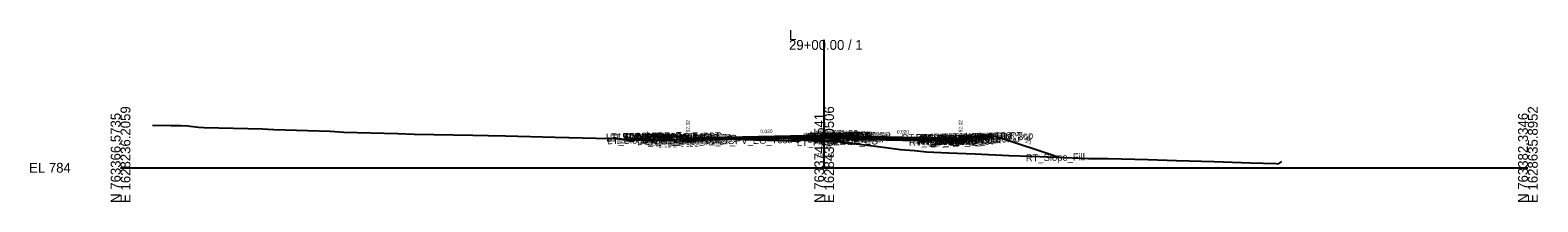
# Model space of a CAD drawing. Extents: x -26 to 4403, y -510 to 9556.
# Drawn here: x 974.3 to 1402.8, y 8990.3 to 9039.1 of the extents above; entities that cross this region are included whole.
import ezdxf

# ---------------------------------------------------------------- set-up
doc = ezdxf.new("R2010")
doc.units = 0
for name, color, linetype in [('Default', 7, 'Continuous'), ('Exist CMT Pavement', 7, 'Continuous'), ('Exist Cross Section Cell', 7, 'Continuous'), ('Exist XS Center Line Elevation Label', 7, 'Continuous'), ('Exist XS Ground Line', 7, 'Continuous'), ('Prop CMT Conc Surface', 7, 'Continuous'), ('Prop CMT Concrete Structures', 7, 'Continuous'), ('Prop CMT Pvmt Course 1', 7, 'Continuous'), ('Prop CMT Pvmt Course 1 CG', 7, 'Continuous'), ('Prop CMT Pvmt Course 1 Wedge', 7, 'Continuous'), ('Prop CMT Pvmt Course 2', 7, 'Continuous'), ('Prop CMT Pvmt Course 2 Wedge', 7, 'Continuous'), ('Prop CMT Pvmt Course 3', 7, 'Continuous'), ('Prop CMT Pvmt Course 3 Wedge', 7, 'Continuous'), ('Prop CMT Pvmt Surface', 7, 'Continuous'), ('Prop CMT Pvmt Wedge Surface 1', 7, 'Continuous'), ('Prop CMT Pvmt Wedge Surface 2', 7, 'Continuous'), ('Prop CMT Pvmt Wedge Surface 3', 7, 'Continuous'), ('Prop CMT Slope Grass', 7, 'Continuous'), ('Prop CMT Subgrade Earthwork', 7, 'Continuous'), ('Prop XS Hydro Elevations', 7, 'Continuous'), ('Prop XS SE Text', 7, 'Continuous'), ('Prop XS Side Slope Text', 7, 'Continuous'), ('Scratch_Level_0', 7, 'Continuous')]:
    doc.layers.add(name, color=color, linetype=linetype)

msp = doc.modelspace()

# ---------------------------------------------------------------- linework, layer by layer
at = {"layer": 'Exist CMT Pavement'}
msp.add_lwpolyline([(1163.26, 9008.14), (1166.08, 9008.17), (1171.41, 9008.23), (1180.34, 9007.96), (1190.73, 9007.64)], dxfattribs=at)
at = {"layer": 'Exist Cross Section Cell'}
for p, q in [((1200, 9000), (1200, 9036.33)), ((1000, 9000), (1200, 9000)), ((1200, 9000), (1400, 9000))]:
    msp.add_line(p, q, dxfattribs=at)
at = {"layer": 'Exist XS Ground Line'}
msp.add_lwpolyline([(1009.05, 9012.11), (1014.31, 9012), (1017.15, 9012.03), (1018.99, 9011.95), (1022.19, 9011.52), (1023.76, 9011.41), (1040.31, 9011.05), (1043.59, 9010.91), (1059.59, 9010.39), (1063.47, 9010.15), (1078.8, 9009.71), (1083.49, 9009.59), (1100.09, 9009.29), (1104.62, 9009.19), (1109.38, 9009.06), (1123.52, 9008.68), (1135.16, 9008.39), (1140.46, 9008.36), (1146.24, 9008.02), (1149.07, 9007.78), (1149.68, 9007.63), (1155.53, 9007.88), (1161.16, 9008.11), (1166.08, 9008.17), (1171.41, 9008.23), (1180.34, 9007.96), (1190.73, 9007.64), (1191.83, 9007.55), (1192.51, 9007.49), (1193.55, 9007.9), (1194.03, 9007.9), (1194.6, 9007.87), (1200, 9007.6), (1204.37, 9007.4), (1214.69, 9006.12), (1221.65, 9005.15), (1225.63, 9004.87), (1229.03, 9004.53), (1235.35, 9004.25), (1242.88, 9003.97), (1252.46, 9003.44), (1258.98, 9003.27), (1275.14, 9002.68), (1280.71, 9002.59), (1292.12, 9002.36), (1300.14, 9002.03), (1310.83, 9001.75), (1321.21, 9001.39), (1328.42, 9001.23), (1329.13, 9001.1), (1330.09, 9001.77)], dxfattribs=at)
at = {"layer": 'Prop CMT Conc Surface'}
for points in [[(1156.75, 9008.91), (1151.75, 9009.01)], [(1161.25, 9008.32), (1161.25, 9008.82), (1160.75, 9008.82)], [(1163.25, 9008.44), (1161.25, 9008.32)], [(1236.75, 9008.44), (1238.75, 9008.32)], [(1238.75, 9008.32), (1238.75, 9008.82), (1239.25, 9008.82)], [(1243.25, 9008.91), (1248.25, 9009.01)]]:
    msp.add_lwpolyline(points, dxfattribs=at)
at = {"layer": 'Prop CMT Concrete Structures'}
for points in [[(1151.75, 9008.67), (1151.75, 9009.01)], [(1151.75, 9009.01), (1156.75, 9008.91)], [(1156.75, 9008.57), (1151.75, 9008.67)], [(1156.75, 9008.91), (1156.75, 9008.57)], [(1163.25, 9008.44), (1161.25, 9008.32), (1161.25, 9008.82), (1160.75, 9008.82)], [(1160.75, 9008.82), (1160.75, 9007.8), (1163.25, 9007.85)], [(1163.25, 9007.85), (1163.25, 9008.44)], [(1208, 9009.01), (1207.99, 9009.18), (1207.24, 9009.43), (1206, 9009.69), (1204.76, 9009.67), (1204.01, 9009.42), (1204, 9009.25)], [(1204, 9009.25), (1208, 9009.01)], [(1236.75, 9008.44), (1238.75, 9008.32), (1238.75, 9008.82), (1239.25, 9008.82)], [(1239.25, 9008.82), (1239.25, 9007.8), (1236.75, 9007.85)], [(1236.75, 9007.85), (1236.75, 9008.44)], [(1237, 9008.42), (1238.75, 9008.32)], [(1248.25, 9009.01), (1243.25, 9008.91)], [(1243.25, 9008.91), (1243.25, 9008.57)], [(1243.25, 9008.57), (1248.25, 9008.67)], [(1248.25, 9008.67), (1248.25, 9009.01)]]:
    msp.add_lwpolyline(points, dxfattribs=at)
at = {"layer": 'Prop CMT Pvmt Course 1'}
for points in [[(1204, 9009.25), (1163.25, 9008.44)], [(1163.25, 9008.31), (1204, 9009.13)], [(1163.25, 9008.44), (1163.25, 9008.19), (1163.25, 9008.19), (1163.25, 9008.31)], [(1204, 9009.25), (1208, 9009.01)], [(1204, 9009), (1204, 9009.25)], [(1204, 9009), (1204, 9009.25)], [(1204, 9009.13), (1204, 9009), (1204, 9009)], [(1208, 9008.76), (1204, 9009)], [(1208, 9009.01), (1208, 9008.76)], [(1208, 9009.01), (1236.75, 9008.44)], [(1208, 9008.76), (1208, 9009.01)], [(1236.75, 9008.19), (1208, 9008.76)], [(1236.75, 9008.44), (1236.75, 9008.19)]]:
    msp.add_lwpolyline(points, dxfattribs=at)
msp.add_lwpolyline([(1208, 9008.76), (1208, 9008.89), (1208, 9008.89), (1208, 9008.76)], close=True, dxfattribs=at)
at = {"layer": 'Prop CMT Pvmt Course 1 CG'}
for points in [[(1163.25, 9007.85), (1160.25, 9007.79), (1159.91, 9007.45)], [(1163.25, 9007.52), (1163.25, 9007.85)], [(1236.75, 9007.85), (1239.75, 9007.79), (1240.09, 9007.45)], [(1236.75, 9007.52), (1236.75, 9007.85)], [(1159.91, 9007.45), (1163.25, 9007.52)], [(1240.09, 9007.45), (1236.75, 9007.52)]]:
    msp.add_lwpolyline(points, dxfattribs=at)
at = {"layer": 'Prop CMT Pvmt Course 1 Wedge'}
for points in [[(1163.25, 9008.31), (1166.08, 9008.37), (1171.41, 9008.48), (1180.34, 9008.65), (1190.73, 9008.86), (1191.83, 9008.88), (1192.51, 9008.9), (1193.26, 9008.91), (1193.55, 9008.92), (1194.03, 9008.93), (1194.6, 9008.94), (1199.94, 9009.05), (1204, 9009.13)], [(1204, 9009), (1199.94, 9008.92), (1194.6, 9008.81), (1194.03, 9008.8), (1193.55, 9008.79), (1193.26, 9008.79), (1192.51, 9008.77), (1191.83, 9008.76), (1190.73, 9008.74), (1180.34, 9008.53), (1171.41, 9008.35), (1166.08, 9008.24), (1163.25, 9008.19)], [(1163.25, 9008.19), (1163.25, 9008.31)], [(1204, 9009.13), (1204, 9009)]]:
    msp.add_lwpolyline(points, dxfattribs=at)
at = {"layer": 'Prop CMT Pvmt Course 2'}
for points in [[(1163.25, 9007.85), (1163.25, 9007.85), (1163.25, 9008.19), (1163.25, 9008.19)], [(1163.25, 9008.19), (1163.25, 9007.85)], [(1204, 9009), (1208, 9008.76)], [(1204, 9008.67), (1204, 9009)], [(1208, 9008.43), (1204, 9008.67)], [(1208, 9008.76), (1208, 9008.43)], [(1208, 9008.43), (1208, 9008.76)], [(1208, 9008.76), (1236.75, 9008.19)], [(1236.75, 9007.85), (1208, 9008.43)], [(1236.75, 9008.19), (1236.75, 9007.85)]]:
    msp.add_lwpolyline(points, dxfattribs=at)
at = {"layer": 'Prop CMT Pvmt Course 2 Wedge'}
for points in [[(1163.25, 9008.19), (1166.08, 9008.24), (1171.41, 9008.35), (1180.34, 9008.53), (1190.73, 9008.74), (1191.83, 9008.76), (1192.51, 9008.77), (1193.26, 9008.79), (1193.55, 9008.79), (1194.03, 9008.8), (1194.6, 9008.81), (1199.94, 9008.92), (1204, 9009)], [(1204, 9008.67), (1199.94, 9008.59), (1194.6, 9008.48), (1194.03, 9008.47), (1193.55, 9008.46), (1193.26, 9008.45), (1192.51, 9008.44), (1191.83, 9008.43), (1190.73, 9008.4), (1180.34, 9008.2), (1175.63, 9008.1), (1171.41, 9008.23), (1166.08, 9008.17), (1163.25, 9008.14)], [(1163.25, 9008.14), (1163.25, 9008.19)], [(1204, 9009), (1204, 9008.67)]]:
    msp.add_lwpolyline(points, dxfattribs=at)
at = {"layer": 'Prop CMT Pvmt Course 3'}
for points in [[(1163.25, 9007.85), (1163.25, 9007.85), (1163.25, 9007.52), (1163.25, 9007.52)], [(1163.25, 9007.52), (1163.25, 9007.85)], [(1204, 9008.67), (1208, 9008.43)], [(1204, 9008.34), (1204, 9008.67)], [(1208, 9008.09), (1204, 9008.34)], [(1208, 9008.43), (1208, 9008.09)], [(1208, 9008.43), (1236.75, 9007.85)], [(1208, 9008.09), (1208, 9008.43)], [(1236.75, 9007.52), (1208, 9008.09)], [(1236.75, 9007.85), (1236.75, 9007.52)]]:
    msp.add_lwpolyline(points, dxfattribs=at)
at = {"layer": 'Prop CMT Pvmt Course 3 Wedge'}
for points in [[(1175.62, 9008.1), (1180.34, 9008.2)], [(1204, 9007.41), (1199.94, 9007.61), (1194.6, 9007.87), (1194.03, 9007.9), (1193.55, 9007.9), (1193.26, 9007.89), (1192.51, 9007.49), (1191.83, 9007.55), (1190.73, 9007.64), (1180.34, 9007.96), (1175.62, 9008.1)], [(1180.34, 9008.2), (1190.73, 9008.4), (1191.83, 9008.43), (1192.51, 9008.44), (1193.26, 9008.45), (1193.55, 9008.46), (1194.03, 9008.47), (1194.6, 9008.48), (1199.94, 9008.59), (1204, 9008.67)]]:
    msp.add_lwpolyline(points, dxfattribs=at)
at = {"layer": 'Prop CMT Pvmt Surface'}
for points in [[(1204, 9009.25), (1163.25, 9008.44)], [(1204, 9009.25), (1208, 9009.01)], [(1208, 9009.01), (1236.75, 9008.44)]]:
    msp.add_lwpolyline(points, dxfattribs=at)
at = {"layer": 'Prop CMT Pvmt Wedge Surface 1'}
for points in [[(1204, 9009.13), (1163.25, 9008.31)], [(1163.25, 9008.19), (1163.25, 9008.44)], [(1163.25, 9008.31), (1163.25, 9008.19), (1163.25, 9008.19)], [(1204, 9009.25), (1204, 9009), (1204, 9009), (1204, 9009.13)]]:
    msp.add_lwpolyline(points, dxfattribs=at)
at = {"layer": 'Prop CMT Pvmt Wedge Surface 2'}
for points in [[(1204, 9009), (1163.25, 9008.19)], [(1163.25, 9008.19), (1163.25, 9008.44)], [(1204, 9009.25), (1204, 9009)]]:
    msp.add_lwpolyline(points, dxfattribs=at)
at = {"layer": 'Prop CMT Pvmt Wedge Surface 3'}
for points in [[(1204, 9008.67), (1163.25, 9007.85)], [(1163.25, 9007.85), (1163.25, 9008.44)], [(1204, 9009.25), (1204, 9008.67)]]:
    msp.add_lwpolyline(points, dxfattribs=at)
at = {"layer": 'Prop CMT Slope Grass'}
for points in [[(1160.75, 9008.82), (1151.25, 9009.01), (1147.86, 9007.88)], [(1239.25, 9008.82), (1248.25, 9009)], [(1248.25, 9009), (1248.75, 9009.01), (1266.83, 9002.98)]]:
    msp.add_lwpolyline(points, dxfattribs=at)
at = {"layer": 'Prop CMT Subgrade Earthwork'}
msp.add_line((1190.73, 9007.64), (1190.73, 9008.07), dxfattribs=at)
for points in [[(1163.25, 9007.52), (1159.91, 9007.45), (1158.5, 9008.86)], [(1163.25, 9007.52), (1163.26, 9008.14)], [(1190.73, 9008.07), (1190.73, 9008.07), (1191.83, 9008.09), (1192.51, 9008.11), (1193.26, 9008.12), (1193.55, 9008.13), (1194.03, 9008.14), (1194.6, 9008.15), (1199.94, 9008.25), (1204, 9008.34)], [(1204, 9008.34), (1208, 9008.09)], [(1208, 9008.09), (1236.75, 9007.52)], [(1236.75, 9007.52), (1240.09, 9007.45), (1241.5, 9008.86)], [(1163.25, 9007.52), (1163.25, 9007.52)]]:
    msp.add_lwpolyline(points, dxfattribs=at)

# ---------------------------------------------------------------- texts
at = {"layer": 'Default'}
msp.add_text('-', height=0.0001, dxfattribs=at).set_placement((1000, 9000))
at = {"layer": 'Exist Cross Section Cell'}
for s, p in [('L', (1190, 9036.33)), ('29+00.00 / 1', (1190, 9033.53)), ('EL 784', (974, 8998.6))]:
    msp.add_text(s, height=2.8, dxfattribs=at).set_placement(p)
for s, p in [('E 1628236.2059', (1002.8, 8990)), ('E 1628436.0506', (1202.8, 8990)), ('E 1628635.8952', (1402.8, 8990)), ('N 763366.5735', (1000, 8990)), ('N 763374.4541', (1200, 8990)), ('N 763382.3346', (1400, 8990))]:
    msp.add_text(s, height=2.8, rotation=90, dxfattribs=at).set_placement(p)
at = {"layer": 'Exist XS Center Line Elevation Label'}
msp.add_text('791.60', height=1.2, dxfattribs=at).set_placement((1197.76, 9003))
at = {"layer": 'Prop XS Hydro Elevations'}
for p in [(1161.75, 9009.32), (1239.25, 9009.32)]:
    msp.add_text('792.32', height=1, rotation=90, dxfattribs=at).set_placement(p)
at = {"layer": 'Prop XS SE Text'}
for rotation, p in [(1.1458, (1181.86, 9009.81)), (358.8543, (1220.65, 9009.76))]:
    msp.add_text('0.020', height=1, rotation=rotation, dxfattribs=at).set_placement(p)
at = {"layer": 'Prop XS Side Slope Text'}
for rotation, p in [(18.442, (1148.57, 9008.9)), (341.5647, (1256.98, 9007.23))]:
    msp.add_text('3:1', height=1, rotation=rotation, dxfattribs=at).set_placement(p)
at = {"layer": 'Scratch_Level_0'}
for s, p in [('LT_SDWK_Out_Top', (1138.01, 9007.73)), ('LT_SDWK_Out_Bot', (1138.04, 9007.4)), ('LT_Slope_Fill', (1138.41, 9006.69)), ('LT_Sub_Trench_Out_DLT', (1139.09, 9007.47)), ('LT_CSLP_Pnt', (1141.44, 9007.81)), ('29+00.00', (1142.97, 9007.38)), ('LT_SDWK_In_Top', (1144.63, 9007.66)), ('LT_SDWK_In_Bot', (1144.66, 9007.33)), ('29+00.00', (1144.75, 9007.87)), ('LT_CG1_Shelf_Out', (1146.82, 9006.53)), ('LT_PV_Sub_Tie_Out', (1148.23, 9006.84)), ('LT_CG_Top_Face', (1148.53, 9007.56)), ('LT_CG_Top_BOC', (1149.05, 9007.58)), ('LT_CG_Bot_BOC', (1149.09, 9006.57)), ('LT_CG_Top_Gut', (1149.51, 9007.08)), ('LT_Sub_OEOP', (1150.04, 9006.26)), ('LT_Sub_OEOT_CG', (1150.64, 9006.27)), ('LT_PV_OEEOP_EG', (1150.82, 9006.89)), ('29+00.00', (1152.05, 9007.72)), ('LT_Sub_OEEOP', (1152.48, 9006.3)), ('LT_PV2_OEEOP', (1152.58, 9006.97)), ('LT_PV3_OEEOP', (1152.58, 9006.64)), ('LT_PV1_OEEOP', (1153.15, 9007.11)), ('LT_CG_Bot_IE', (1153.19, 9006.65)), ('LT_Sub_OEOT', (1153.35, 9006.32)), ('LT_PV2_OEOT', (1153.45, 9006.99)), ('LT_PV3_OEOT', (1153.45, 9006.66)), ('LT_PV1_OEOT', (1154.01, 9007.25)), ('29+00.00', (1158.63, 9007.34)), ('LT_PV_EG_TestPt', (1170.06, 9006.59)), ('LT_PV_IEEOP_EG', (1192.21, 9006.18)), ('LT_PV2_IEEOP', (1193.97, 9007.8)), ('LT_PV3_IEEOP', (1193.97, 9007.47)), ('LT_PV1_IEEOP', (1194.54, 9007.94)), ('LT_PV2_PGL1', (1194.9, 9007.82)), ('LT_PV3_PGL1', (1194.9, 9007.49)), ('LT_PV2_PGL', (1195.23, 9007.83)), ('LT_PV3_PGL', (1195.23, 9007.49)), ('LT_PV4_PGL', (1195.23, 9007.16)), ('LT_PV1_PGL', (1195.8, 9008.09)), ('MI_Face In', (1195.92, 9008.26)), ('29+00.00', (1197.19, 9008.26)), ('RT_Sub_OEEOP', (1197.19, 9006.88)), ('29+00.00', (1197.3, 9008.32)), ('RT_PV2_OEEOP', (1197.28, 9007.55)), ('RT_PV3_OEEOP', (1197.28, 9007.21)), ('MI_Top In', (1197.63, 9008.53)), ('RT_PV1_OEEOP', (1197.85, 9007.68)), ('RT_PV2_IEEOP', (1197.93, 9007.56)), ('MI_Face Out', (1198.28, 9007.98)), ('29+00.00', (1198.48, 9008.54)), ('MI_Top Out', (1198.49, 9008.25)), ('RT_PV1_IEEOP', (1198.49, 9007.7)), ('RT_PV2_PGL1', (1198.86, 9007.58)), ('RT_PV3_PGL1', (1198.86, 9007.25)), ('MI_Crown', (1199.09, 9008.56)), ('RT_PV2_PGL', (1199.19, 9007.59)), ('RT_PV4_PGL', (1199.19, 9006.92)), ('MI_Bot Out', (1199.28, 9007.84)), ('RT_PV1_PGL', (1199.75, 9007.85)), ('29+00.00', (1200.99, 9008.11)), ('29+00.00', (1201.18, 9007.99)), ('RT_Sub_Trench_Out_DLT', (1222.04, 9007.47)), ('RT_Sub_OEOT_CG', (1224.1, 9006.27)), ('RT_CG_Top_Face', (1225.99, 9007.56)), ('RT_CG1_Shelf_Out', (1226.28, 9006.52)), ('RT_CG_Bot_IE', (1226.64, 9006.65)), ('RT_Sub_OEOT', (1226.8, 9006.32)), ('RT_PV2_OEOT', (1226.9, 9006.99)), ('RT_PV3_OEOT', (1226.9, 9006.66)), ('RT_CG_Top_Gut', (1226.96, 9007.08)), ('RT_PV1_OEOT', (1227.46, 9007.25)), ('RT_CG_Top_BOC', (1227.51, 9007.58)), ('RT_CG_Bot_BOC', (1227.54, 9006.57)), ('RT_Sub_OEOP', (1230.18, 9006.26)), ('29+00.00', (1231.04, 9007.23)), ('RT_SDWK_In_Top', (1231.08, 9007.66)), ('RT_SDWK_In_Bot', (1231.11, 9007.33)), ('29+00.00', (1233.78, 9007.71)), ('RT_SDWK_Out_Top', (1234.46, 9007.73)), ('RT_SDWK_Out_Bot', (1234.49, 9007.4)), ('RT_Shld_O', (1240.81, 9007.85)), ('CSLP_Pnt', (1241.64, 9007.86)), ('29+00.00', (1241.87, 9007.87)), ('29+00.00', (1244.43, 9007.04)), ('RT_Slope_Fill', (1257.32, 9001.79))]:
    msp.add_text(s, height=2, rotation=1.1458, dxfattribs=at).set_placement(p)

doc.saveas('drawing.dxf')
